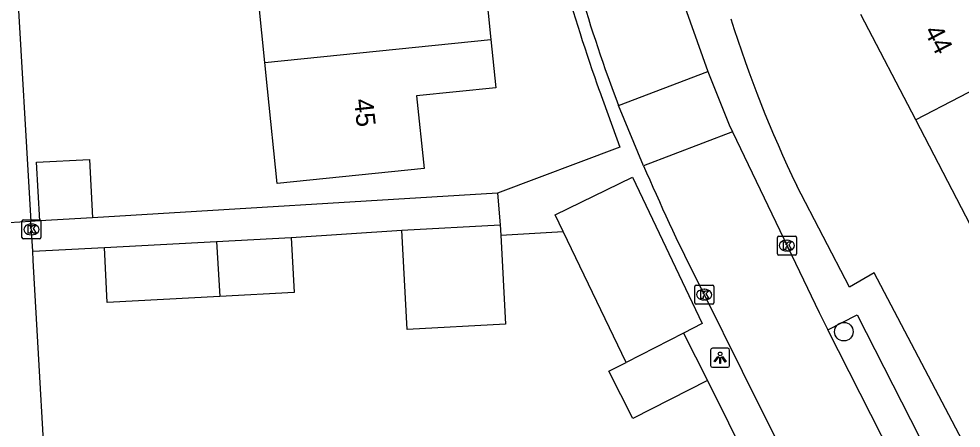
# Model space of a CAD drawing. Extents: x 158461 to 159795, y 387220 to 388672.
# Drawn here: x 159051.84 to 159101.4, y 387842.73 to 387864.25 of the extents above; entities that cross this region are included whole.
import ezdxf

# ---------------------------------------------------------------- set-up
doc = ezdxf.new("R2010")
doc.units = 0
for name, color, linetype in [('IMGEO_Boom', 7, 'Continuous'), ('IMGEO_Groenvoorziening', 7, 'Continuous'), ('IMGEO_Kolk', 7, 'Continuous'), ('IMGEO_Lichtpunt', 7, 'Continuous'), ('IMGEO_Pand', 7, 'Continuous'), ('IMGEO_Pand_nummerreeks', 7, 'Continuous'), ('IMGEO_Parkeervlak_open', 7, 'Continuous'), ('IMGEO_Rijbaan_lokaal_open', 7, 'Continuous'), ('IMGEO_Voetpad_open', 7, 'Continuous')]:
    doc.layers.add(name, color=color, linetype=linetype)

msp = doc.modelspace()

# ---------------------------------------------------------------- linework, layer by layer
at = {"layer": 'IMGEO_Boom'}
msp.add_circle((159095.232, 387847.802), 0.489, dxfattribs=at)
at = {"layer": 'IMGEO_Groenvoorziening'}
msp.add_lwpolyline([(159054.347, 387913.818), (159042.704, 387912.483), (159044.248, 387897.283), (159045.72, 387897.374), (159047.656, 387866.3), (159051.713, 387866.519), (159052.477, 387853.598)], dxfattribs=at)
at = {"layer": 'IMGEO_Kolk'}
for p, q in [((159052.074, 387853.679), (159052.926, 387853.679)), ((159051.999, 387852.753), (159051.999, 387853.605)), ((159052.487, 387853.459), (159052.512, 387853.459)), ((159053, 387853.605), (159053, 387852.753)), ((159052.926, 387852.679), (159052.074, 387852.679)), ((159052.51, 387852.899), (159052.485, 387852.899)), ((159091.739, 387851.901), (159091.739, 387852.753)), ((159091.814, 387852.827), (159092.666, 387852.827)), ((159092.74, 387852.753), (159092.74, 387851.901)), ((159092.227, 387852.607), (159092.252, 387852.607)), ((159092.666, 387851.827), (159091.814, 387851.827)), ((159092.25, 387852.047), (159092.225, 387852.047)), ((159087.39, 387849.323), (159087.39, 387850.175)), ((159087.465, 387850.249), (159088.317, 387850.249)), ((159088.391, 387850.175), (159088.391, 387849.323)), ((159087.878, 387850.029), (159087.903, 387850.029)), ((159088.317, 387849.249), (159087.465, 387849.249)), ((159087.901, 387849.469), (159087.876, 387849.469))]:
    msp.add_line(p, q, dxfattribs=at)
for points in [[(159052.074, 387853.679), (159052.926, 387853.679)], [(159051.999, 387852.753), (159051.999, 387853.605)], [(159052.32, 387853.379), (159052.443, 387853.379), (159052.443, 387853.228), (159052.573, 387853.379), (159052.737, 387853.379), (159052.591, 387853.228), (159052.744, 387852.979), (159052.592, 387852.979), (159052.507, 387853.143), (159052.443, 387853.076), (159052.443, 387852.979), (159052.32, 387852.979), (159052.32, 387853.379)], [(159053, 387853.605), (159053, 387852.753)], [(159052.926, 387852.679), (159052.074, 387852.679)], [(159091.739, 387851.901), (159091.739, 387852.753)], [(159091.814, 387852.827), (159092.666, 387852.827)], [(159092.74, 387852.753), (159092.74, 387851.901)], [(159092.06, 387852.527), (159092.183, 387852.527), (159092.183, 387852.376), (159092.313, 387852.527), (159092.477, 387852.527), (159092.331, 387852.376), (159092.484, 387852.127), (159092.332, 387852.127), (159092.247, 387852.291), (159092.183, 387852.224), (159092.183, 387852.127), (159092.06, 387852.127), (159092.06, 387852.527)], [(159092.666, 387851.827), (159091.814, 387851.827)], [(159087.39, 387849.323), (159087.39, 387850.175)], [(159087.465, 387850.249), (159088.317, 387850.249)], [(159088.391, 387850.175), (159088.391, 387849.323)], [(159087.711, 387849.949), (159087.834, 387849.949), (159087.834, 387849.798), (159087.964, 387849.949), (159088.128, 387849.949), (159087.982, 387849.798), (159088.135, 387849.549), (159087.983, 387849.549), (159087.898, 387849.713), (159087.834, 387849.646), (159087.834, 387849.549), (159087.711, 387849.549), (159087.711, 387849.949)], [(159088.317, 387849.249), (159087.465, 387849.249)]]:
    msp.add_lwpolyline(points, dxfattribs=at)
for centre, start, end in [((159052.076, 387853.603), 91.552, 178.448), ((159052.076, 387853.603), 91.552, 178.448), ((159052.924, 387853.603), 1.552, 88.448), ((159052.924, 387853.603), 1.552, 88.448), ((159052.076, 387852.755), 181.552, 268.448), ((159052.076, 387852.755), 181.552, 268.448), ((159052.924, 387852.755), 271.552, 358.448), ((159052.924, 387852.755), 271.552, 358.448), ((159091.816, 387852.751), 91.552, 178.448), ((159091.816, 387852.751), 91.552, 178.448), ((159092.664, 387852.751), 1.552, 88.448), ((159092.664, 387852.751), 1.552, 88.448), ((159091.816, 387851.903), 181.552, 268.448), ((159091.816, 387851.903), 181.552, 268.448), ((159092.664, 387851.903), 271.552, 358.448), ((159092.664, 387851.903), 271.552, 358.448), ((159087.467, 387850.173), 91.552, 178.448), ((159087.467, 387850.173), 91.552, 178.448), ((159088.315, 387850.173), 1.552, 88.448), ((159088.315, 387850.173), 1.552, 88.448), ((159087.467, 387849.325), 181.552, 268.448), ((159087.467, 387849.325), 181.552, 268.448), ((159088.315, 387849.325), 271.552, 358.448), ((159088.315, 387849.325), 271.552, 358.448)]:
    msp.add_arc(centre, 0.0765, start, end, dxfattribs=at)
for centre, major_axis, ratio, start_param, end_param in [((159052.486, 387853.179), (-0.387, 0.002), 0.722429, 4.712389, 7.853982), ((159052.511, 387853.179), (-0.39, 0.002), 0.717154, 1.570796, 4.712389), ((159092.226, 387852.327), (-0.387, 0.002), 0.722429, 4.712389, 7.853982), ((159092.251, 387852.327), (-0.39, 0.002), 0.717154, 1.570796, 4.712389), ((159087.877, 387849.749), (-0.387, 0.002), 0.722429, 4.712389, 7.853982), ((159087.902, 387849.749), (-0.39, 0.002), 0.717154, 1.570796, 4.712389)]:
    msp.add_ellipse(centre, major_axis=major_axis, ratio=ratio, start_param=start_param, end_param=end_param, dxfattribs=at)
at = {"layer": 'IMGEO_Lichtpunt'}
for p, q in [((159088.225, 387846.834), (159088.225, 387846.027)), ((159088.225, 387846.834), (159088.225, 387846.027)), ((159089.127, 387846.929), (159088.319, 387846.929)), ((159089.127, 387846.929), (159088.319, 387846.929)), ((159089.221, 387846.027), (159089.221, 387846.834)), ((159089.221, 387846.027), (159089.221, 387846.834)), ((159088.319, 387845.933), (159089.127, 387845.933)), ((159088.319, 387845.933), (159089.127, 387845.933))]:
    msp.add_line(p, q, dxfattribs=at)
for points in [[(159088.599, 387846.498), (159088.638, 387846.47), (159088.45, 387846.208), (159088.412, 387846.235), (159088.599, 387846.498)], [(159088.701, 387846.45), (159088.748, 387846.45), (159088.748, 387846.128), (159088.701, 387846.128), (159088.701, 387846.45)], [(159088.811, 387846.47), (159088.849, 387846.497), (159089.036, 387846.235), (159088.997, 387846.207), (159088.811, 387846.47)]]:
    msp.add_lwpolyline(points, dxfattribs=at)
msp.add_circle((159088.724, 387846.632), 0.0994, dxfattribs=at)
for centre, start, end in [((159088.319, 387846.834), 90, 180), ((159088.319, 387846.834), 90, 180), ((159089.127, 387846.834), 0, 90), ((159089.127, 387846.834), 0, 90), ((159088.319, 387846.027), 180, 270), ((159088.319, 387846.027), 180, 270), ((159089.127, 387846.027), 270, 0), ((159089.127, 387846.027), 270, 360)]:
    msp.add_arc(centre, 0.0946, start, end, dxfattribs=at)
at = {"layer": 'IMGEO_Pand'}
for points in [[(159071.818, 387868.991), (159072.17, 387865.527), (159076.382, 387865.955), (159076.665, 387863.169)], [(159064.775, 387861.958), (159064.139, 387868.209)], [(159099.017, 387858.943), (159096.134, 387864.486)], [(159076.665, 387863.169), (159076.923, 387860.631), (159072.762, 387860.208), (159073.151, 387856.377), (159065.422, 387855.592), (159064.916, 387860.567), (159064.775, 387861.958)], [(159064.775, 387861.958), (159076.665, 387863.169)], [(159105.903, 387862.523), (159099.017, 387858.943)], [(159101.899, 387853.4), (159099.017, 387858.943)], [(159052.934, 387853.636), (159052.77, 387856.716), (159055.555, 387856.864), (159055.719, 387853.784)], [(159055.719, 387853.784), (159052.934, 387853.636)], [(159071.989, 387853.144), (159077.156, 387853.416)], [(159077.184, 387852.877), (159077.431, 387848.192), (159072.264, 387847.92), (159071.989, 387853.144)], [(159077.156, 387853.416), (159077.184, 387852.877)], [(159062.242, 387852.548), (159066.162, 387852.756)], [(159066.162, 387852.756), (159066.316, 387849.856), (159062.418, 387849.649)], [(159056.337, 387852.234), (159062.242, 387852.548)], [(159062.418, 387849.649), (159056.491, 387849.334), (159056.337, 387852.234)], [(159062.242, 387852.548), (159062.418, 387849.649)], [(159086.799, 387847.719), (159083.781, 387846.181)], [(159086.799, 387847.719), (159088.062, 387845.241)], [(159088.062, 387845.241), (159084.135, 387843.24), (159082.872, 387845.718), (159083.781, 387846.181)]]:
    msp.add_lwpolyline(points, dxfattribs=at)
at = {"layer": 'IMGEO_Parkeervlak_open'}
msp.add_lwpolyline([(159083.781, 387846.181), (159080.472, 387853.067)], dxfattribs=at)
at = {"layer": 'IMGEO_Rijbaan_lokaal_open'}
for points in [[(159086.587, 387865.695), (159088.077, 387861.489)], [(159083.384, 387859.7), (159088.077, 387861.489)], [(159088.077, 387861.489), (159089.204, 387858.672), (159089.38, 387858.305)], [(159084.697, 387856.519), (159083.384, 387859.7)], [(159089.38, 387858.305), (159084.697, 387856.519)], [(159089.38, 387858.305), (159093.927, 387848.803), (159094.386, 387847.902)], [(159084.697, 387856.519), (159084.86, 387856.152), (159085.025, 387855.786)], [(159087.872, 387849.785), (159089.879, 387845.718), (159096.028, 387833.429)], [(159100.739, 387835.43), (159097.219, 387842.345), (159094.386, 387847.902)]]:
    msp.add_lwpolyline(points, dxfattribs=at)
for centre, radius, start, end in [((159151.262, 387885.829), 72.734, 190.87135, 201.05359), ((159178.876, 387896.635), 102.356, 203.52129, 207.23999)]:
    msp.add_arc(centre, radius, start, end, dxfattribs=at)
at = {"layer": 'IMGEO_Voetpad_open'}
for points in [[(159082.373, 387860.458), (159083.452, 387857.505), (159077.02, 387855.085)], [(159080.472, 387853.067), (159080.05, 387853.946), (159084.115, 387855.932), (159087.788, 387848.223), (159086.799, 387847.719)], [(159111.482, 387823.018), (159096.822, 387850.902), (159095.538, 387850.134), (159092.754, 387855.475)], [(159077.02, 387855.085), (159055.719, 387853.784)], [(159077.02, 387855.085), (159077.156, 387853.416)], [(159052.934, 387853.636), (159052.477, 387853.598)], [(159052.477, 387853.598), (159050.722, 387853.495)], [(159052.566, 387852.034), (159052.477, 387853.598)], [(159066.162, 387852.756), (159071.989, 387853.144)], [(159077.184, 387852.877), (159080.472, 387853.067)], [(159052.566, 387852.034), (159056.337, 387852.234)], [(159054.31, 387821.544), (159052.594, 387851.551), (159052.566, 387852.034)], [(159094.386, 387847.902), (159095.941, 387848.682), (159107.152, 387826.665), (159106.674, 387826.42)], [(159088.062, 387845.241), (159094.669, 387831.91)]]:
    msp.add_lwpolyline(points, dxfattribs=at)
for centre, radius, start, end in [((159173.758, 387892.805), 96.941, 191.93062, 199.49232), ((159152.858, 387884.29), 66.654, 197.49514, 205.61386)]:
    msp.add_arc(centre, radius, start, end, dxfattribs=at)

# ---------------------------------------------------------------- texts
at = {"layer": 'IMGEO_Pand_nummerreeks'}
for s, rotation, p in [('44', 297.4735, (159099.43, 387863.61)), ('45', 276.0369, (159069.469, 387860.008))]:
    msp.add_text(s, height=1, rotation=rotation, dxfattribs=at).set_placement(p)

doc.saveas('drawing.dxf')
